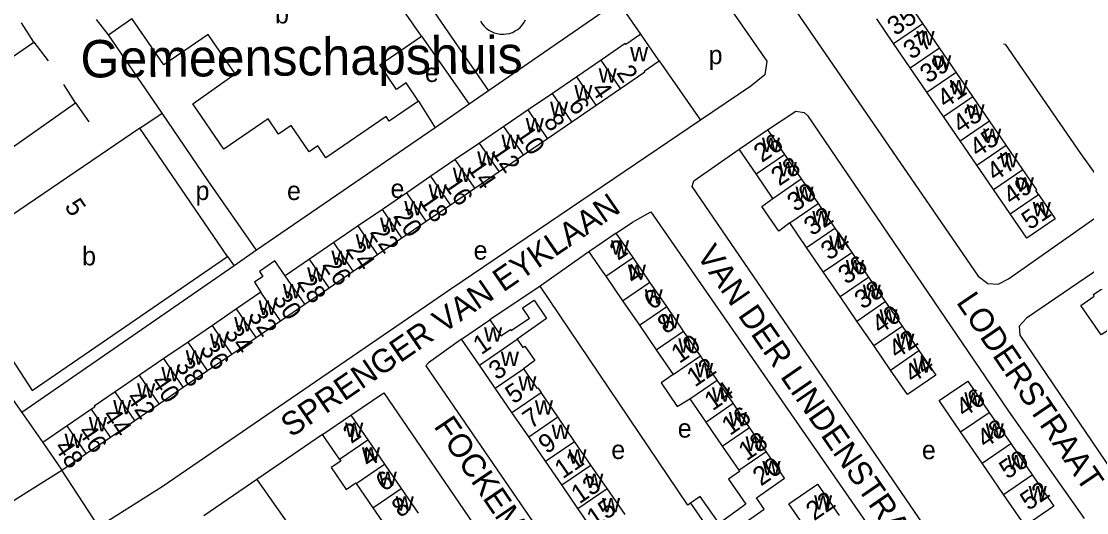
# Model space of a CAD drawing. Extents: x 157569 to 159501, y 382907 to 384670.
# Drawn here: x 158257.4 to 158485.2, y 383599.1 to 383704.3 of the extents above; entities that cross this region are included whole.
import ezdxf

# ---------------------------------------------------------------- set-up
doc = ezdxf.new("R2010")
doc.units = 0
for name, color, linetype in [('BLT_Basislijn', 7, 'Continuous'), ('BLT_Bebouwing', 7, 'Continuous'), ('BLT_Bebouwing_beschrifting', 7, 'Continuous'), ('BLT_Centroide', 7, 'Continuous'), ('BLT_Huisnummer', 7, 'Continuous'), ('BLT_Huisnummer_ tussenligend', 7, 'Continuous'), ('BLT_Onderverdeling_panden', 7, 'Continuous'), ('BLT_Straatnaam', 7, 'Continuous'), ('BLT_Vlakafsluiter', 7, 'Continuous')]:
    doc.layers.add(name, color=color, linetype=linetype)

msp = doc.modelspace()

# ---------------------------------------------------------------- linework, layer by layer
at = {"layer": 'BLT_Basislijn'}
for p, q in [((158341.8, 383711.96), (158357.3, 383689.41)), ((158385.02, 383708.53), (158357.3, 383689.41)), ((158389.91, 383701.54), (158385.02, 383708.53)), ((158260.11, 383699.85), (158257.42, 383703.98)), ((158276.06, 383701.42), (158273.52, 383704.69)), ((158276.06, 383701.42), (158281.05, 383704.93)), ((158287.51, 383684.61), (158276.06, 383701.42)), ((158342.99, 383701.1), (158353.18, 383686.57)), ((158232.93, 383681.31), (158260.11, 383699.85)), ((158260.11, 383699.85), (158263.15, 383695.81)), ((158393.8, 383695.84), (158402.62, 383683.14)), ((158269.02, 383686.85), (158266.54, 383690.78)), ((158357.3, 383689.41), (158353.18, 383686.57)), ((158242.31, 383668.06), (158269.02, 383686.85)), ((158269.02, 383686.85), (158271.84, 383682.76)), ((158342.37, 383687.2), (158345.88, 383681.53)), ((158353.18, 383686.57), (158345.88, 383681.53)), ((158282.74, 383681.4), (158287.51, 383684.61)), ((158345.88, 383681.53), (158307.7, 383655.31)), ((158225.1, 383666.74), (158257.54, 383620.55)), ((158307.7, 383655.31), (158302.91, 383652)), ((158378.78, 383654.98), (158368.37, 383647.63)), ((158302.91, 383652), (158257.54, 383620.55)), ((158368.37, 383647.63), (158357.58, 383640.41)), ((158334.91, 383624.76), (158373.53, 383568.42)), ((158257.54, 383620.55), (158262.03, 383614.17)), ((158321.85, 383615.86), (158307.74, 383606.23)), ((158307.74, 383606.23), (158296.41, 383598.5)), ((158307.74, 383606.23), (158345.82, 383552.61))]:
    msp.add_line(p, q, dxfattribs=at)
for points in [[(158422.49, 383730.85), (158414.59, 383725.63), (158412.71, 383723.62), (158412.67, 383721.69), (158462.04, 383649.78), (158464.1, 383648.18), (158466.27, 383648.02), (158468.51, 383649.17), (158491.54, 383665.36)], [(158400.59, 383719.26), (158416.79, 383695.78), (158416.41, 383692.87), (158413.41, 383690.44), (158402.62, 383683.14)], [(158355.6, 383704.33), (158355.95, 383703.77), (158356.37, 383703.26), (158356.84, 383702.81), (158357.37, 383702.41), (158357.94, 383702.08), (158358.55, 383701.83), (158359.18, 383701.65), (158359.83, 383701.55), (158360.49, 383701.52), (158361.15, 383701.58), (158361.79, 383701.72), (158362.41, 383701.93), (158363, 383702.22), (158363.56, 383702.57), (158364.06, 383702.99), (158364.52, 383703.47), (158364.9, 383704), (158365.23, 383704.58)], [(158467.46, 383699.48), (158467.78, 383699.39), (158483.86, 383676.01), (158491.54, 383665.36)], [(158402.62, 383683.14), (158349.23, 383647.01), (158287.55, 383604.67), (158273.97, 383596.14), (158266.09, 383608.24)], [(158307.7, 383655.31), (158297.34, 383670.19), (158287.51, 383684.61)], [(158417, 383681.05), (158423.06, 383685.07), (158424.81, 383684.79), (158425.55, 383684.17), (158468.51, 383620.89), (158484.69, 383597.93)], [(158460.58, 383581.57), (158400.85, 383668.98), (158401.24, 383670.13), (158410.93, 383676.9)], [(158384.62, 383658.99), (158388.11, 383661.32), (158392.05, 383663.5), (158448.01, 383582.61), (158452.05, 383575.77)], [(158301.47, 383654), (158302.91, 383652)], [(158492.71, 383654.67), (158472.36, 383640.79), (158470.81, 383639.05), (158470.91, 383637.13), (158493.44, 383603.86)], [(158400.51, 383601.16), (158399.92, 383600.75), (158368.37, 383647.63)], [(158351.55, 383636.27), (158344.49, 383631.24), (158343.9, 383630.57), (158382.66, 383574.03)], [(158327.89, 383619.99), (158334.91, 383624.76)]]:
    msp.add_lwpolyline(points, dxfattribs=at)
at = {"layer": 'BLT_Bebouwing'}
for p, q in [((158443.9, 383699.58), (158440.33, 383704.79)), ((158453.72, 383698.65), (158450.15, 383703.86)), ((158389.91, 383701.54), (158386.69, 383699.33)), ((158393.8, 383695.84), (158389.91, 383701.54)), ((158447.46, 383694.36), (158443.9, 383699.58)), ((158457.29, 383693.43), (158453.72, 383698.65)), ((158381.37, 383695.98), (158376.18, 383692.43)), ((158390.58, 383693.64), (158393.8, 383695.84)), ((158451.03, 383689.15), (158447.46, 383694.36)), ((158376.18, 383692.43), (158370.98, 383688.88)), ((158385.53, 383689.9), (158390.71, 383693.45)), ((158390.71, 383693.45), (158390.58, 383693.64)), ((158460.85, 383688.22), (158457.29, 383693.43)), ((158380.34, 383686.35), (158385.53, 383689.9)), ((158370.98, 383688.88), (158365.79, 383685.34)), ((158454.6, 383683.94), (158451.03, 383689.15)), ((158464.42, 383683.01), (158460.85, 383688.22)), ((158365.79, 383685.34), (158360.59, 383681.79)), ((158375.14, 383682.8), (158380.34, 383686.35)), ((158458.16, 383678.73), (158454.6, 383683.94)), ((158467.99, 383677.8), (158464.42, 383683.01)), ((158301.47, 383654), (158282.74, 383681.4)), ((158360.59, 383681.79), (158355.4, 383678.24)), ((158369.95, 383679.25), (158375.14, 383682.8)), ((158410.93, 383676.9), (158417, 383681.05)), ((158417, 383681.05), (158420.6, 383675.81)), ((158364.76, 383675.7), (158369.95, 383679.25)), ((158461.73, 383673.52), (158458.16, 383678.73)), ((158355.4, 383678.24), (158350.2, 383674.69)), ((158414.53, 383671.65), (158410.93, 383676.9)), ((158471.55, 383672.59), (158467.99, 383677.8)), ((158350.2, 383674.69), (158345.01, 383671.14)), ((158359.56, 383672.15), (158364.76, 383675.7)), ((158420.6, 383675.81), (158424.19, 383670.56)), ((158354.37, 383668.6), (158359.56, 383672.15)), ((158418.12, 383666.4), (158414.53, 383671.65)), ((158465.3, 383668.31), (158461.73, 383673.52)), ((158345.01, 383671.14), (158339.82, 383667.59)), ((158424.19, 383670.56), (158427.78, 383665.31)), ((158339.82, 383667.59), (158334.62, 383664.04)), ((158349.18, 383665.05), (158354.37, 383668.6)), ((158468.87, 383663.09), (158465.3, 383668.31)), ((158343.98, 383661.5), (158349.18, 383665.05)), ((158427.78, 383665.31), (158431.38, 383660.06)), ((158334.62, 383664.04), (158329.43, 383660.5)), ((158329.43, 383660.5), (158324.23, 383656.95)), ((158338.79, 383657.95), (158343.98, 383661.5)), ((158425.31, 383655.91), (158421.72, 383661.16)), ((158333.6, 383654.4), (158338.79, 383657.95)), ((158384.62, 383658.99), (158378.78, 383654.98)), ((158388.22, 383653.74), (158384.62, 383658.99)), ((158431.38, 383660.06), (158434.97, 383654.81)), ((158324.23, 383656.95), (158319.04, 383653.4)), ((158428.9, 383650.66), (158425.31, 383655.91)), ((158259.72, 383625.26), (158301.47, 383654)), ((158319.04, 383653.4), (158313.84, 383649.85)), ((158328.4, 383650.85), (158333.6, 383654.4)), ((158391.82, 383648.49), (158388.22, 383653.74)), ((158434.97, 383654.81), (158438.57, 383649.57)), ((158323.21, 383647.29), (158328.4, 383650.85)), ((158382.38, 383649.73), (158385.98, 383644.48)), ((158432.5, 383645.41), (158428.9, 383650.66)), ((158438.57, 383649.57), (158442.16, 383644.32)), ((158318.02, 383643.74), (158323.21, 383647.29)), ((158395.42, 383643.24), (158391.82, 383648.49)), ((158308.65, 383646.3), (158303.45, 383642.75)), ((158385.98, 383644.48), (158389.58, 383639.24)), ((158436.09, 383640.16), (158432.5, 383645.41)), ((158442.16, 383644.32), (158445.75, 383639.07)), ((158303.45, 383642.75), (158298.26, 383639.21)), ((158312.82, 383640.19), (158318.02, 383643.74)), ((158399.02, 383637.99), (158395.42, 383643.24)), ((158307.63, 383636.64), (158312.82, 383640.19)), ((158351.55, 383636.27), (158357.58, 383640.41)), ((158439.69, 383634.92), (158436.09, 383640.16)), ((158298.26, 383639.21), (158293.06, 383635.66)), ((158389.58, 383639.24), (158393.17, 383633.99)), ((158402.61, 383632.74), (158399.02, 383637.99)), ((158445.75, 383639.07), (158449.35, 383633.82)), ((158293.06, 383635.66), (158287.87, 383632.11)), ((158302.44, 383633.09), (158307.63, 383636.64)), ((158355.36, 383630.72), (158351.55, 383636.27)), ((158297.24, 383629.54), (158302.44, 383633.09)), ((158393.17, 383633.99), (158396.77, 383628.74)), ((158443.28, 383629.67), (158439.69, 383634.92)), ((158287.87, 383632.11), (158282.67, 383628.56)), ((158358.73, 383625.82), (158355.36, 383630.72)), ((158406.21, 383627.49), (158402.61, 383632.74)), ((158282.67, 383628.56), (158277.48, 383625.01)), ((158292.05, 383625.99), (158297.24, 383629.54)), ((158286.86, 383622.44), (158292.05, 383625.99)), ((158409.6, 383622.55), (158406.21, 383627.49)), ((158362.32, 383620.59), (158358.73, 383625.82)), ((158372.14, 383619.64), (158368.55, 383624.87)), ((158281.67, 383618.89), (158286.86, 383622.44)), ((158400.37, 383623.49), (158403.76, 383618.55)), ((158413.13, 383617.4), (158409.6, 383622.55)), ((158272.41, 383621.27), (158267.22, 383617.72)), ((158321.85, 383615.86), (158327.89, 383619.99)), ((158327.89, 383619.99), (158331.49, 383614.75)), ((158365.91, 383615.36), (158362.32, 383620.59)), ((158375.73, 383614.41), (158372.14, 383619.64)), ((158464.4, 383620.62), (158468.99, 383613.92)), ((158267.22, 383617.72), (158262.03, 383614.17)), ((158276.47, 383615.34), (158281.67, 383618.89)), ((158403.76, 383618.55), (158407.29, 383613.39)), ((158416.65, 383612.27), (158413.13, 383617.4)), ((158271.28, 383611.79), (158276.47, 383615.34)), ((158331.49, 383614.75), (158335.07, 383609.52)), ((158369.5, 383610.14), (158365.91, 383615.36)), ((158462.86, 383609.72), (158458.27, 383616.42)), ((158262.03, 383614.17), (158266.09, 383608.24)), ((158379.2, 383609.35), (158375.73, 383614.41)), ((158407.29, 383613.39), (158410.81, 383608.26)), ((158468.99, 383613.92), (158473.58, 383607.22)), ((158266.09, 383608.24), (158271.28, 383611.79)), ((158372.98, 383605.08), (158369.5, 383610.14)), ((158335.07, 383609.52), (158338.66, 383604.29)), ((158467.45, 383603.02), (158462.86, 383609.72)), ((158329.02, 383605.4), (158332.61, 383600.17)), ((158338.66, 383604.29), (158342.24, 383599.07)), ((158376.43, 383600.05), (158372.98, 383605.08)), ((158386.5, 383598.73), (158382.65, 383604.33)), ((158400.51, 383601.16), (158406.27, 383592.92)), ((158380.27, 383594.46), (158376.43, 383600.05))]:
    msp.add_line(p, q, dxfattribs=at)
for points in [[(158450.15, 383703.86), (158447.98, 383707.03), (158453.68, 383710.93), (158452.28, 383712.97)], [(158342.99, 383701.1), (158337.59, 383708.98)], [(158342.37, 383687.2), (158336.1, 383682.91), (158335.42, 383683.91), (158322.54, 383675.1), (158320.79, 383677.66), (158318.93, 383676.38), (158315.11, 383681.97), (158312.44, 383680.14), (158310.18, 383683.44), (158300.72, 383676.96), (158294.09, 383686.66), (158303.12, 383693.04), (158297.34, 383701.48), (158287.86, 383694.99), (158281.05, 383704.93)], [(158342.37, 383687.2), (158339.71, 383691.1), (158337.67, 383689.71), (158334.05, 383694.99), (158342.99, 383701.1)], [(158386.69, 383699.33), (158386.56, 383699.52), (158381.37, 383695.98)], [(158282.74, 383681.4), (158248.33, 383658.02), (158251.19, 383653.83), (158248.52, 383652.01), (158247.78, 383653.1), (158245.6, 383651.61), (158243.18, 383649.96), (158256.29, 383630.54), (158259.72, 383625.26)], [(158474.92, 383667.24), (158474.36, 383668.07), (158474.56, 383668.2), (158471.55, 383672.59)], [(158474.92, 383667.24), (158478.49, 383662.03), (158472.43, 383657.88), (158468.87, 383663.09)], [(158421.72, 383661.16), (158419.39, 383659.39), (158415.76, 383664.7), (158418.12, 383666.4)], [(158378.78, 383654.98), (158381.61, 383650.86), (158382.38, 383649.73)], [(158313.84, 383649.85), (158311.65, 383653.06), (158308.31, 383650.79), (158309.06, 383649.72), (158307.25, 383648.46), (158308.65, 383646.3)], [(158491.3, 383639.11), (158488.29, 383637.17), (158483.95, 383643.49), (158486.8, 383645.46), (158486.69, 383645.87), (158492.72, 383649.99), (158497.33, 383643.23)], [(158357.58, 383640.41), (158359.94, 383636.97), (158361.99, 383638.38), (158362.18, 383638.11), (158366.09, 383640.78), (158364.61, 383642.95), (158367.06, 383644.63), (158369.74, 383640.7), (158363.44, 383636.27)], [(158363.44, 383636.27), (158364.65, 383634.49), (158365.1, 383634.8), (158367.21, 383631.7), (158364.76, 383629.96)], [(158449.35, 383633.82), (158452.94, 383628.58), (158446.87, 383624.42), (158443.28, 383629.67)], [(158364.76, 383629.96), (158367.64, 383625.76), (158367.84, 383625.89), (158368.55, 383624.87)], [(158396.77, 383628.74), (158394.24, 383626.91), (158397.68, 383621.88), (158400.37, 383623.49)], [(158458.27, 383616.42), (158453.68, 383623.12), (158455.69, 383624.49), (158459.82, 383627.32), (158464.4, 383620.62)], [(158277.48, 383625.01), (158272.97, 383621.93), (158273.1, 383621.74), (158272.41, 383621.27)], [(158325.44, 383610.63), (158324.68, 383611.73), (158321.85, 383615.86)], [(158406.27, 383592.92), (158416.29, 383599.88), (158414.6, 383602.32), (158420.6, 383606.5), (158416.65, 383612.27)], [(158325.44, 383610.63), (158325.73, 383610.2), (158323.67, 383608.79), (158326.88, 383604.1), (158328.94, 383605.52), (158329.02, 383605.4)], [(158382.65, 383604.33), (158379.2, 383609.35)], [(158410.81, 383608.26), (158411, 383607.97), (158408.62, 383606.34), (158412.33, 383600.94), (158406.61, 383596.8), (158402.58, 383602.6), (158400.51, 383601.16)], [(158473.58, 383607.22), (158478.17, 383600.52), (158472.04, 383596.31), (158469.21, 383600.44), (158467.45, 383603.02)], [(158426.15, 383594.34), (158421.56, 383601.05), (158427.69, 383605.25), (158432.29, 383598.54)], [(158332.61, 383600.17), (158334.66, 383597.18), (158334.49, 383597.06), (158336.02, 383594.83)]]:
    msp.add_lwpolyline(points, dxfattribs=at)
at = {"layer": 'BLT_Onderverdeling_panden'}
for p, q in [((158443.9, 383699.58), (158450.15, 383703.86)), ((158447.46, 383694.36), (158453.72, 383698.65)), ((158385.53, 383689.9), (158381.37, 383695.98)), ((158380.34, 383686.35), (158376.18, 383692.43)), ((158451.03, 383689.15), (158457.29, 383693.43)), ((158375.14, 383682.8), (158370.98, 383688.88)), ((158454.6, 383683.94), (158460.85, 383688.22)), ((158369.95, 383679.25), (158365.79, 383685.34)), ((158458.16, 383678.73), (158464.42, 383683.01)), ((158364.76, 383675.7), (158360.59, 383681.79)), ((158359.56, 383672.15), (158355.4, 383678.24)), ((158461.73, 383673.52), (158467.99, 383677.8)), ((158354.37, 383668.6), (158350.2, 383674.69)), ((158414.53, 383671.65), (158420.6, 383675.81)), ((158465.3, 383668.31), (158471.55, 383672.59)), ((158349.18, 383665.05), (158345.01, 383671.14)), ((158418.12, 383666.4), (158424.19, 383670.56)), ((158343.98, 383661.5), (158339.82, 383667.59)), ((158468.87, 383663.09), (158474.92, 383667.24)), ((158421.72, 383661.16), (158427.78, 383665.31)), ((158338.79, 383657.95), (158334.62, 383664.04)), ((158333.6, 383654.4), (158329.43, 383660.5)), ((158425.31, 383655.91), (158431.38, 383660.06)), ((158328.4, 383650.85), (158324.23, 383656.95)), ((158323.21, 383647.29), (158319.04, 383653.4)), ((158382.38, 383649.73), (158388.22, 383653.74)), ((158428.9, 383650.66), (158434.97, 383654.81)), ((158318.02, 383643.74), (158313.84, 383649.85)), ((158432.5, 383645.41), (158438.57, 383649.57)), ((158385.98, 383644.48), (158391.82, 383648.49)), ((158312.82, 383640.19), (158308.65, 383646.3)), ((158436.09, 383640.16), (158442.16, 383644.32)), ((158307.63, 383636.64), (158303.45, 383642.75)), ((158389.58, 383639.24), (158395.42, 383643.24)), ((158302.44, 383633.09), (158298.26, 383639.21)), ((158393.17, 383633.99), (158399.02, 383637.99)), ((158439.69, 383634.92), (158445.75, 383639.07)), ((158297.24, 383629.54), (158293.06, 383635.66)), ((158355.36, 383630.72), (158363.44, 383636.27)), ((158443.28, 383629.67), (158449.35, 383633.82)), ((158292.05, 383625.99), (158287.87, 383632.11)), ((158396.77, 383628.74), (158402.61, 383632.74)), ((158286.86, 383622.44), (158282.67, 383628.56)), ((158358.73, 383625.82), (158364.76, 383629.96)), ((158400.37, 383623.49), (158406.21, 383627.49)), ((158281.67, 383618.89), (158277.48, 383625.01)), ((158362.32, 383620.59), (158368.55, 383624.87)), ((158403.76, 383618.55), (158409.6, 383622.55)), ((158276.47, 383615.34), (158272.41, 383621.27)), ((158365.91, 383615.36), (158372.14, 383619.64)), ((158458.27, 383616.42), (158464.4, 383620.62)), ((158271.28, 383611.79), (158267.22, 383617.72)), ((158407.29, 383613.39), (158413.13, 383617.4)), ((158325.44, 383610.63), (158331.49, 383614.75)), ((158369.5, 383610.14), (158375.73, 383614.41)), ((158410.81, 383608.26), (158416.65, 383612.27)), ((158462.86, 383609.72), (158468.99, 383613.92)), ((158329.02, 383605.4), (158335.07, 383609.52)), ((158372.98, 383605.08), (158379.2, 383609.35)), ((158467.45, 383603.02), (158473.58, 383607.22)), ((158332.61, 383600.17), (158338.66, 383604.29)), ((158376.43, 383600.05), (158382.65, 383604.33))]:
    msp.add_line(p, q, dxfattribs=at)
at = {"layer": 'BLT_Vlakafsluiter'}
msp.add_line((158252.74, 383599.87), (158266.09, 383608.24), dxfattribs=at)

# ---------------------------------------------------------------- texts
at = {"layer": 'BLT_Bebouwing_beschrifting'}
msp.add_text('Gemeenschapshuis', height=8, rotation=0.5505, dxfattribs=at).set_placement((158270.1, 383692.25))
at = {"layer": 'BLT_Centroide'}
for s, p in [('b', (158311.67, 383703.84)), ('w', (158448.81, 383699.12)), ('w', (158387.59, 383695.72)), ('p', (158404.38, 383695.11)), ('w', (158452.38, 383693.91)), ('e', (158343.72, 383691.31)), ('w', (158380.86, 383691.17)), ('w', (158375.66, 383687.61)), ('w', (158455.94, 383688.69)), ('w', (158370.47, 383684.06)), ('w', (158459.52, 383683.47)), ('w', (158365.27, 383680.52)), ('w', (158463.08, 383678.25)), ('w', (158360.08, 383676.97)), ('w', (158415.77, 383676.34)), ('w', (158354.89, 383673.41)), ('w', (158466.64, 383673.06)), ('w', (158419.36, 383671.09)), ('w', (158349.69, 383669.88)), ('e', (158336.36, 383666.5)), ('w', (158344.5, 383666.31)), ('w', (158470.06, 383667.84)), ('p', (158294.67, 383666.05)), ('e', (158314.23, 383666.05)), ('w', (158422.95, 383665.84)), ('w', (158339.3, 383662.77)), ('w', (158473.68, 383662.56)), ('w', (158426.55, 383660.62)), ('w', (158334.11, 383659.22)), ('w', (158328.91, 383655.67)), ('w', (158430.14, 383655.38)), ('b', (158270.42, 383652.07)), ('e', (158354.12, 383653.3)), ('w', (158383.5, 383654.38)), ('w', (158323.72, 383652.12)), ('w', (158318.53, 383648.58)), ('w', (158387.1, 383649.12)), ('w', (158433.73, 383650.12)), ('w', (158313.33, 383645.02)), ('w', (158390.7, 383643.88)), ('w', (158437.33, 383644.88)), ('w', (158308.14, 383641.48)), ('w', (158440.92, 383639.62)), ('w', (158302.94, 383637.92)), ('w', (158394.3, 383638.62)), ('w', (158297.75, 383634.36)), ('w', (158356.36, 383635.72)), ('w', (158444.52, 383634.38)), ('w', (158397.89, 383633.38)), ('w', (158292.56, 383630.83)), ('w', (158359.95, 383630.5)), ('w', (158401.49, 383628.12)), ('w', (158448.11, 383629.12)), ('w', (158287.36, 383627.27)), ('w', (158363.69, 383625.28)), ('w', (158282.17, 383623.72)), ('w', (158405.09, 383622.88)), ('w', (158459.05, 383621.86)), ('w', (158277.05, 383620.22)), ('w', (158367.23, 383620.12)), ('w', (158271.84, 383616.53)), ('w', (158408.69, 383617.62)), ('w', (158326.66, 383615.31)), ('w', (158370.82, 383614.88)), ('e', (158397.78, 383615.21)), ('w', (158463.62, 383615.17)), ('w', (158266.66, 383612.98)), ('w', (158412.28, 383612.38)), ('w', (158330.25, 383610.06)), ('w', (158374.41, 383609.66)), ('e', (158383.57, 383610.63)), ('e', (158449.98, 383610.59)), ('w', (158415.88, 383607.12)), ('w', (158468.22, 383608.45)), ('w', (158333.84, 383604.84)), ('w', (158378, 383604.44)), ('w', (158472.81, 383601.77)), ('w', (158337.47, 383599.56)), ('w', (158381.59, 383599.22)), ('w', (158426.92, 383599.8))]:
    msp.add_text(s, height=4, dxfattribs=at).set_placement(p)
at = {"layer": 'BLT_Huisnummer'}
for s, rotation, p in [('37', 34.3882, (158447.75, 383695.99)), ('2', 304.3617, (158384.52, 383693.25)), ('41', 34.3882, (158454.99, 383685.58)), ('6', 304.3617, (158374.22, 383686.36)), ('10', 304.3617, (158362.99, 383680.21)), ('45', 34.3882, (158461.92, 383675.09)), ('26', 34.399, (158415.77, 383673.94)), ('14', 304.3617, (158352.6, 383672.87)), ('30', 34.399, (158422.92, 383663.4)), ('18', 304.3617, (158342.34, 383665.8)), ('5', 304.3778, (158266.52, 383664.66)), ('51', 34.3882, (158473.04, 383659.53)), ('22', 304.3617, (158331.82, 383659.17)), ('34', 34.399, (158430.12, 383653.01)), ('2', 34.4281, (158384.99, 383653)), ('26', 304.3617, (158321.65, 383652.19)), ('38', 34.399, (158437.32, 383642.53)), ('30', 304.3617, (158311, 383644.9)), ('6', 34.4281, (158392.28, 383642.39)), ('34', 304.3617, (158300.65, 383637.62)), ('1', 34.49, (158355.76, 383632.82)), ('10', 34.4281, (158398.12, 383630.95)), ('44', 34.399, (158448.01, 383626.73)), ('38', 304.3617, (158290.17, 383630.62)), ('5', 34.49, (158362.67, 383622.28)), ('14', 34.4281, (158405.21, 383620.83)), ('42', 304.3617, (158279.73, 383623.7)), ('46', 34.4018, (158459, 383619.43)), ('2', 34.2427, (158327.96, 383613.82)), ('9', 34.49, (158369.73, 383611.6)), ('48', 304.3617, (158264.32, 383613.14)), ('20', 34.4281, (158415.56, 383604.72)), ('6', 34.2427, (158334.94, 383603.51)), ('13', 34.49, (158376.74, 383600.9)), ('52', 34.4038, (158472.75, 383599.47)), ('22', 34.38, (158426.94, 383597.31))]:
    msp.add_text(s, height=4, rotation=rotation, dxfattribs=at).set_placement(p)
at = {"layer": 'BLT_Huisnummer_ tussenligend'}
for s, rotation, p in [('35', 34.3882, (158444.33, 383701.07)), ('39', 34.3882, (158451.32, 383690.89)), ('4', 304.3617, (158379.09, 383689.69)), ('43', 34.3882, (158458.3, 383680.17)), ('8', 304.3617, (158368.93, 383682.85)), ('12', 304.3617, (158357.71, 383676.42)), ('47', 34.3882, (158465.59, 383669.92)), ('28', 34.399, (158419.48, 383668.92)), ('16', 304.3617, (158347.57, 383669.36)), ('49', 34.3882, (158469.1, 383664.83)), ('20', 304.3617, (158336.81, 383662.61)), ('32', 34.399, (158426.5, 383658.24)), ('24', 304.3617, (158326.65, 383655.48)), ('36', 34.399, (158433.82, 383647.85)), ('4', 34.4281, (158388.29, 383647.82)), ('28', 304.3617, (158316.23, 383648.48)), ('32', 304.3617, (158305.78, 383641.37)), ('40', 34.399, (158441.02, 383637.23)), ('8', 34.4281, (158395.2, 383637.23)), ('42', 34.399, (158444.61, 383631.94)), ('36', 304.3617, (158295.49, 383634.18)), ('3', 34.49, (158359.1, 383627.39)), ('12', 34.4281, (158401.44, 383625.92)), ('40', 304.3617, (158285, 383627.12)), ('7', 34.49, (158366.37, 383616.98)), ('16', 34.4281, (158408.92, 383615.53)), ('44', 304.3617, (158274.62, 383619.94)), ('46', 304.3617, (158269.39, 383616.43)), ('48', 34.4018, (158463.51, 383612.81)), ('18', 34.4281, (158412.5, 383610.1)), ('4', 34.2427, (158331.66, 383608.65)), ('11', 34.49, (158373.19, 383606.27)), ('50', 34.4018, (158468.27, 383606.18)), ('8', 34.2427, (158338.38, 383597.95)), ('15', 34.49, (158380.05, 383595.86))]:
    msp.add_text(s, height=4, rotation=rotation, dxfattribs=at).set_placement(p)
at = {"layer": 'BLT_Straatnaam'}
for s, rotation, p in [('DIEPHUISSTRAAT', 304.4114, (158478.29, 383745.72)), ('SPRENGER VAN EYKLAAN', 34.4482, (158315.11, 383615.12)), ('VAN DER LINDENSTRAAT', 304.5893, (158401.65, 383654.26)), ('LODERSTRAAT', 304.2143, (158457.2, 383644.17)), ('FOCKEMA ANDREAESTRAAT', 304.2254, (158345.47, 383617.62))]:
    msp.add_text(s, height=5, rotation=rotation, dxfattribs=at).set_placement(p)

doc.saveas('drawing.dxf')
